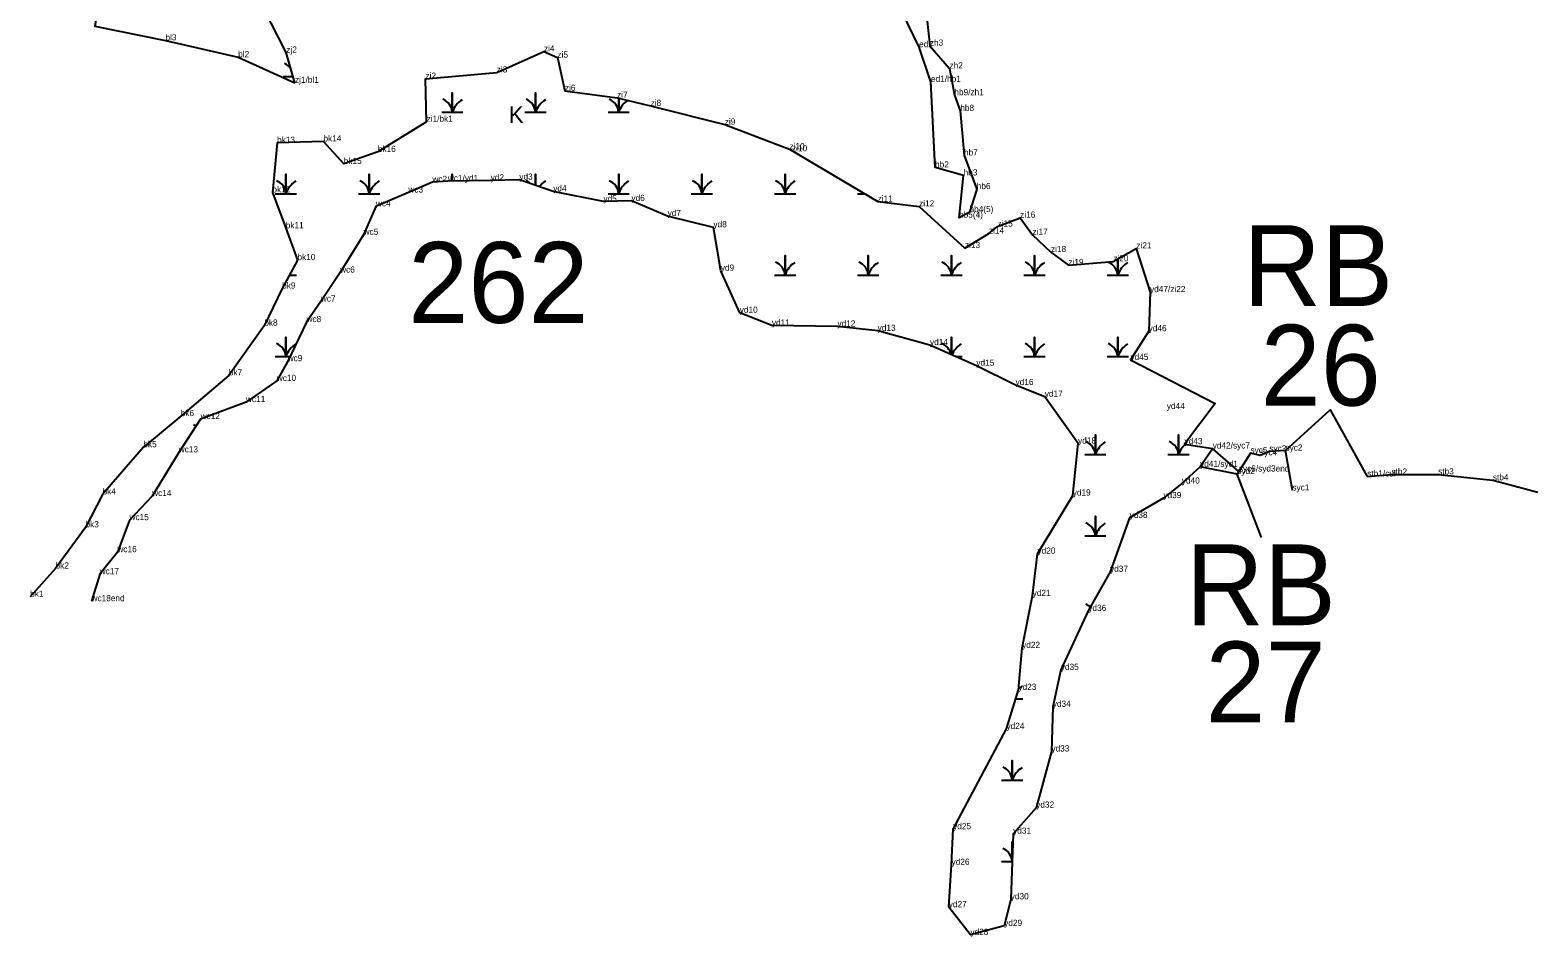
# Model space of a CAD drawing. Extents: x 2072529 to 2268796, y 436423 to 470397.
# Drawn here: x 2222465 to 2223684, y 436423 to 437156 of the extents above; entities that cross this region are included whole.
import ezdxf

# ---------------------------------------------------------------- set-up
doc = ezdxf.new("R2010")
doc.units = 0
for name, color, linetype in [('Default', 7, 'Continuous'), ('Exist Environmental Wetland Boundary', 7, 'Continuous'), ('Exist Environmental Wetland Boundary Cogo Comment', 7, 'Continuous'), ('Exist Environmental Wetland Boundary Cogo Point CELL', 7, 'Continuous'), ('Exist Hydro Jurisdictional Stream or Body of Water NEU Mitigable', 7, 'Continuous'), ('Exist Hydro Jurisdictional Stream or Body of Water NEU Mitigable Cogo Comment', 7, 'Continuous'), ('Exist Hydro Swamp or Marsh', 7, 'Continuous')]:
    doc.layers.add(name, color=color, linetype=linetype)

msp = doc.modelspace()

# ---------------------------------------------------------------- linework, layer by layer
at = {"layer": 'Default'}
msp.add_line((2223460.2, 436746.3), (2223440.7, 436797.5), dxfattribs=at)
msp.add_lwpolyline([(2223479.7, 436816.4), (2223515.8, 436849.3), (2223545.8, 436795.5)], dxfattribs=at)
at = {"layer": 'Exist Environmental Wetland Boundary'}
msp.add_lwpolyline([(2222678.9, 437113.7), (2222671.9, 437138.1), (2222641.3, 437198), (2222614.1, 437221.2), (2222596.4, 437243), (2222595.1, 437282.7), (2222577.6, 437309.2), (2222561.9, 437322.3), (2222552.3, 437315.1), (2222551.3, 437283.2), (2222543.9, 437264.4), (2222523.2, 437273.9), (2222537.6, 437250.9), (2222556.3, 437238.9), (2222537.3, 437220.3), (2222524.2, 437200.1), (2222517.2, 437159.4), (2222574.2, 437148), (2222633, 437134.4)], close=True, dxfattribs=at)
for points in [[(2223188.8, 437175.9), (2223192.2, 437143.7), (2223208.1, 437125.3), (2223212, 437103.7), (2223216.8, 437091), (2223219.8, 437055), (2223230.1, 437027.8), (2223224.2, 437009.2), (2223215.8, 437004.7), (2223219.5, 437038.8), (2223196.4, 437045.3), (2223193.1, 437114.5), (2223183.5, 437142.5), (2223165.3, 437180.2)], [(2222785.3, 437082.2), (2222784.4, 437117), (2222842, 437122.1), (2222880.2, 437139.1), (2222891.1, 437134.1), (2222897.1, 437107.2), (2222939.3, 437101.6), (2222966.4, 437095), (2223026.4, 437079.9), (2223078.7, 437060), (2223150, 437017.7), (2223183.5, 437013.8), (2223220.6, 436980.1), (2223239.9, 436991.9), (2223246.9, 436997.5), (2223265.2, 437004.7), (2223275.2, 436990.9), (2223290.1, 436976.9), (2223304.2, 436966.4), (2223340.5, 436969.4), (2223359.1, 436979.8), (2223370.2, 436944.5), (2223369.1, 436912.9), (2223354.4, 436889.7), (2223422.8, 436854.5), (2223398.1, 436821.6), (2223420.9, 436818.1), (2223410.7, 436803.3), (2223395.9, 436789.8), (2223381, 436778), (2223353.7, 436762), (2223337.9, 436718.4), (2223320.3, 436686.8), (2223298.1, 436639.1), (2223291.6, 436609.3), (2223290.5, 436573.2), (2223278.2, 436527.8), (2223259.5, 436506.7), (2223257.6, 436453.7), (2223252.3, 436432.2), (2223225, 436424.9), (2223207.5, 436447.3), (2223209.8, 436481.6), (2223211, 436510.4), (2223254.2, 436591.4), (2223263.8, 436623), (2223266.8, 436656.9), (2223275.3, 436698.9), (2223279.2, 436733.1), (2223307.7, 436780.1), (2223312, 436822.1), (2223285.1, 436859.9), (2223261.5, 436869.4), (2223229.8, 436885), (2223192.3, 436901.7), (2223150, 436913.2), (2223117.5, 436916.7), (2223064.5, 436917.5), (2223038.5, 436927.8), (2223023.2, 436961.8), (2223017.2, 436996.9), (2222980.2, 437006), (2222950.9, 437018.2), (2222928.3, 437017.7), (2222887.7, 437026), (2222860.3, 437035.4), (2222837.1, 437034.8), (2222802.5, 437034.3), (2222790, 437033.5), (2222770.6, 437025), (2222744.3, 437013.8), (2222734.4, 436990.9), (2222715.4, 436960.3), (2222699.8, 436936.9), (2222688.2, 436920.3), (2222673, 436888.7), (2222664.2, 436872.7), (2222639.3, 436855.6), (2222602.6, 436841.9), (2222584.9, 436815), (2222563.4, 436779.7), (2222545.1, 436760.2), (2222535.3, 436734.3), (2222521, 436716.5), (2222514.4, 436694.7)], [(2222785.3, 437082.2), (2222745.9, 437057.8), (2222718.3, 437048.1), (2222701.9, 437066.3), (2222664.4, 437065.2), (2222660.6, 437025.1), (2222671.4, 436996.1), (2222680.9, 436970.4), (2222668.5, 436947.4), (2222654.1, 436917.4), (2222625.4, 436877.2), (2222586.5, 436844.3), (2222556.3, 436819.1), (2222523.3, 436781), (2222509.5, 436754.4), (2222485.3, 436721.1), (2222464.8, 436698.3)]]:
    msp.add_lwpolyline(points, dxfattribs=at)
at = {"layer": 'Exist Environmental Wetland Boundary Cogo Point CELL'}
for p, q in [((2222574.2, 437148), (2222574.2, 437148)), ((2223183.5, 437142.5), (2223183.5, 437142.5)), ((2223192.2, 437143.7), (2223192.2, 437143.7)), ((2222633, 437134.4), (2222633, 437134.4)), ((2222671.9, 437138.1), (2222671.9, 437138.1)), ((2222880.2, 437139.1), (2222880.2, 437139.1)), ((2222891.1, 437134.1), (2222891.1, 437134.1)), ((2222842, 437122.1), (2222842, 437122.1)), ((2223208.1, 437125.3), (2223208.1, 437125.3)), ((2222678.9, 437113.7), (2222678.9, 437113.7)), ((2222784.4, 437117), (2222784.4, 437117)), ((2222897.1, 437107.2), (2222897.1, 437107.2)), ((2223193.1, 437114.5), (2223193.1, 437114.5)), ((2222939.3, 437101.6), (2222939.3, 437101.6)), ((2222966.4, 437095), (2222966.4, 437095)), ((2223212, 437103.7), (2223212, 437103.7)), ((2222785.3, 437082.2), (2222785.3, 437082.2)), ((2223216.8, 437091), (2223216.8, 437091)), ((2223026.4, 437079.9), (2223026.4, 437079.9)), ((2222664.4, 437065.2), (2222664.4, 437065.2)), ((2222701.9, 437066.3), (2222701.9, 437066.3)), ((2222745.9, 437057.8), (2222745.9, 437057.8)), ((2223078.7, 437060), (2223078.7, 437060)), ((2223080.8, 437058.4), (2223080.8, 437058.4)), ((2222718.3, 437048.1), (2222718.3, 437048.1)), ((2223196.4, 437045.3), (2223196.4, 437045.3)), ((2223219.8, 437055), (2223219.8, 437055)), ((2222790, 437033.5), (2222790, 437033.5)), ((2222802.5, 437034.3), (2222802.5, 437034.3)), ((2222837.1, 437034.8), (2222837.1, 437034.8)), ((2222860.3, 437035.4), (2222860.3, 437035.4)), ((2223219.5, 437038.8), (2223219.5, 437038.8)), ((2222660.6, 437025.1), (2222660.6, 437025.1)), ((2222770.6, 437025), (2222770.6, 437025)), ((2222887.7, 437026), (2222887.7, 437026)), ((2223230.1, 437027.8), (2223230.1, 437027.8)), ((2222744.3, 437013.8), (2222744.3, 437013.8)), ((2222928.3, 437017.7), (2222928.3, 437017.7)), ((2222950.9, 437018.2), (2222950.9, 437018.2)), ((2223150, 437017.7), (2223150, 437017.7)), ((2223183.5, 437013.8), (2223183.5, 437013.8)), ((2223224.2, 437009.2), (2223224.2, 437009.2)), ((2222671.4, 436996.1), (2222671.4, 436996.1)), ((2222980.2, 437006), (2222980.2, 437006)), ((2223017.2, 436996.9), (2223017.2, 436996.9)), ((2223215.8, 437004.7), (2223215.8, 437004.7)), ((2223246.9, 436997.5), (2223246.9, 436997.5)), ((2223265.2, 437004.7), (2223265.2, 437004.7)), ((2222734.4, 436990.9), (2222734.4, 436990.9)), ((2223239.9, 436991.9), (2223239.9, 436991.9)), ((2223275.2, 436990.9), (2223275.2, 436990.9)), ((2223220.6, 436980.1), (2223220.6, 436980.1)), ((2223290.1, 436976.9), (2223290.1, 436976.9)), ((2223359.1, 436979.8), (2223359.1, 436979.8)), ((2222680.9, 436970.4), (2222680.9, 436970.4)), ((2222715.4, 436960.3), (2222715.4, 436960.3)), ((2223023.2, 436961.8), (2223023.2, 436961.8)), ((2223304.2, 436966.4), (2223304.2, 436966.4)), ((2223340.5, 436969.4), (2223340.5, 436969.4)), ((2222668.5, 436947.4), (2222668.5, 436947.4)), ((2222699.8, 436936.9), (2222699.8, 436936.9)), ((2223370.2, 436944.5), (2223370.2, 436944.5)), ((2223038.5, 436927.8), (2223038.5, 436927.8)), ((2222654.1, 436917.4), (2222654.1, 436917.4)), ((2222688.2, 436920.3), (2222688.2, 436920.3)), ((2223064.5, 436917.5), (2223064.5, 436917.5)), ((2223117.5, 436916.7), (2223117.5, 436916.7)), ((2223150, 436913.2), (2223150, 436913.2)), ((2223369.1, 436912.9), (2223369.1, 436912.9)), ((2223192.3, 436901.7), (2223192.3, 436901.7)), ((2222673, 436888.7), (2222673, 436888.7)), ((2223354.4, 436889.7), (2223354.4, 436889.7)), ((2222625.4, 436877.2), (2222625.4, 436877.2)), ((2223229.8, 436885), (2223229.8, 436885)), ((2222664.2, 436872.7), (2222664.2, 436872.7)), ((2223261.5, 436869.4), (2223261.5, 436869.4)), ((2222639.3, 436855.6), (2222639.3, 436855.6)), ((2223285.1, 436859.9), (2223285.1, 436859.9)), ((2223383.8, 436850), (2223383.8, 436850)), ((2222586.5, 436844.3), (2222586.5, 436844.3)), ((2222602.6, 436841.9), (2222602.6, 436841.9)), ((2222556.3, 436819.1), (2222556.3, 436819.1)), ((2222584.9, 436815), (2222584.9, 436815)), ((2223312, 436822.1), (2223312, 436822.1)), ((2223398.1, 436821.6), (2223398.1, 436821.6)), ((2223420.9, 436818.1), (2223420.9, 436818.1)), ((2223451.4, 436814.4), (2223451.4, 436814.4)), ((2223466.7, 436815.7), (2223466.7, 436815.7)), ((2223479.7, 436816.4), (2223479.7, 436816.4)), ((2223410.7, 436803.3), (2223410.7, 436803.3)), ((2223459.2, 436812.6), (2223459.2, 436812.6)), ((2223395.9, 436789.8), (2223395.9, 436789.8)), ((2223440.7, 436797.5), (2223440.7, 436797.5)), ((2223442, 436799.5), (2223442, 436799.5)), ((2223545.8, 436795.5), (2223545.8, 436795.5)), ((2223565.4, 436797), (2223565.4, 436797)), ((2223603.1, 436797.2), (2223603.1, 436797.2)), ((2223647.4, 436792.4), (2223647.4, 436792.4)), ((2222523.3, 436781), (2222523.3, 436781)), ((2222563.4, 436779.7), (2222563.4, 436779.7)), ((2223307.7, 436780.1), (2223307.7, 436780.1)), ((2223381, 436778), (2223381, 436778)), ((2223485.3, 436784.2), (2223485.3, 436784.2)), ((2223683.7, 436782.8), (2223683.7, 436782.8)), ((2222509.5, 436754.4), (2222509.5, 436754.4)), ((2222545.1, 436760.2), (2222545.1, 436760.2)), ((2223353.7, 436762), (2223353.7, 436762)), ((2222535.3, 436734.3), (2222535.3, 436734.3)), ((2223279.2, 436733.1), (2223279.2, 436733.1)), ((2222485.3, 436721.1), (2222485.3, 436721.1)), ((2222521, 436716.5), (2222521, 436716.5)), ((2223337.9, 436718.4), (2223337.9, 436718.4)), ((2222464.8, 436698.3), (2222464.8, 436698.3)), ((2222514.4, 436694.7), (2222514.4, 436694.7)), ((2223275.3, 436698.9), (2223275.3, 436698.9)), ((2223320.3, 436686.8), (2223320.3, 436686.8)), ((2223266.8, 436656.9), (2223266.8, 436656.9)), ((2223298.1, 436639.1), (2223298.1, 436639.1)), ((2223263.8, 436623), (2223263.8, 436623)), ((2223291.6, 436609.3), (2223291.6, 436609.3)), ((2223254.2, 436591.4), (2223254.2, 436591.4)), ((2223290.5, 436573.2), (2223290.5, 436573.2)), ((2223278.2, 436527.8), (2223278.2, 436527.8)), ((2223211, 436510.4), (2223211, 436510.4)), ((2223259.5, 436506.7), (2223259.5, 436506.7)), ((2223209.8, 436481.6), (2223209.8, 436481.6)), ((2223207.5, 436447.3), (2223207.5, 436447.3)), ((2223257.6, 436453.7), (2223257.6, 436453.7)), ((2223225, 436424.9), (2223225, 436424.9)), ((2223252.3, 436432.2), (2223252.3, 436432.2))]:
    msp.add_line(p, q, dxfattribs=at)
at = {"layer": 'Exist Hydro Jurisdictional Stream or Body of Water NEU Mitigable'}
for points in [[(2223485.3, 436784.2), (2223479.7, 436816.4), (2223466.7, 436815.7), (2223459.2, 436812.6), (2223451.4, 436814.4), (2223442, 436799.5), (2223420.7, 436818.1)], [(2223442, 436799.5), (2223440.7, 436797.5), (2223410.7, 436803.3)], [(2223545.8, 436795.5), (2223565.4, 436797), (2223603.1, 436797.2), (2223647.4, 436792.4), (2223683.7, 436782.8)]]:
    msp.add_lwpolyline(points, dxfattribs=at)
at = {"layer": 'Exist Hydro Swamp or Marsh'}
for points in [[(2222669.4, 437118.8), (2222677.5, 437118.8)], [(2222797.5, 437089.9), (2222806.1, 437089.9), (2222806.1, 437105.6), (2222806.1, 437089.9), (2222814.7, 437089.9)], [(2222864.7, 437089.9), (2222873.3, 437089.9), (2222873.3, 437105.6), (2222873.3, 437089.9), (2222881.9, 437089.9)], [(2222932, 437089.9), (2222940.6, 437089.9), (2222940.6, 437101.3)], [(2222940.6, 437101.3), (2222940.6, 437089.9), (2222949.2, 437089.9)], [(2222663, 437024.1), (2222671.6, 437024.1), (2222671.6, 437039.8), (2222671.6, 437024.1), (2222680.2, 437024.1)], [(2222730.2, 437024.1), (2222738.8, 437024.1), (2222738.8, 437039.8), (2222738.8, 437024.1), (2222747.4, 437024.1)], [(2222806.1, 437034.4), (2222806.1, 437039.8), (2222806.1, 437034.4)], [(2222873.3, 437030.9), (2222873.3, 437039.8), (2222873.3, 437030.9)], [(2222932, 437024.1), (2222940.6, 437024.1), (2222940.6, 437039.8), (2222940.6, 437024.1), (2222949.2, 437024.1)], [(2222999.2, 437024.1), (2223007.8, 437024.1), (2223007.8, 437039.8), (2223007.8, 437024.1), (2223016.4, 437024.1)], [(2223066.5, 437024.1), (2223075.1, 437024.1), (2223075.1, 437039.8), (2223075.1, 437024.1), (2223083.7, 437024.1)], [(2223133.7, 437024.1), (2223139.3, 437024.1)], [(2223066.5, 436958.3), (2223075.1, 436958.3), (2223075.1, 436974), (2223075.1, 436958.3), (2223083.7, 436958.3)], [(2223133.7, 436958.3), (2223142.3, 436958.3), (2223142.3, 436974), (2223142.3, 436958.3), (2223150.9, 436958.3)], [(2223201, 436958.3), (2223209.6, 436958.3), (2223209.6, 436974), (2223209.6, 436958.3), (2223218.2, 436958.3)], [(2223268.2, 436958.3), (2223276.8, 436958.3), (2223276.8, 436974), (2223276.8, 436958.3), (2223285.4, 436958.3)], [(2223335.5, 436958.3), (2223344.1, 436958.3), (2223344.1, 436971.4)], [(2223344.1, 436971.4), (2223344.1, 436958.3), (2223352.7, 436958.3)], [(2222674.3, 436958.3), (2222680.2, 436958.3)], [(2222663, 436892.5), (2222671.6, 436892.5), (2222671.6, 436908.2), (2222671.6, 436892.5), (2222674.8, 436892.5)], [(2223209.6, 436894), (2223209.6, 436908.2), (2223209.6, 436894)], [(2223268.2, 436892.5), (2223276.8, 436892.5), (2223276.8, 436908.2), (2223276.8, 436892.5), (2223285.4, 436892.5)], [(2223335.5, 436892.5), (2223344.1, 436892.5), (2223344.1, 436908.2), (2223344.1, 436892.5), (2223352.7, 436892.5)], [(2223213, 436892.5), (2223218.2, 436892.5)], [(2223317.4, 436813.3), (2223326, 436813.3), (2223326, 436829.1), (2223326, 436813.3), (2223334.6, 436813.3)], [(2223384.6, 436813.3), (2223393.2, 436813.3), (2223393.2, 436829.1), (2223393.2, 436813.3), (2223401.8, 436813.3)], [(2223317.4, 436747.5), (2223326, 436747.5), (2223326, 436763.3), (2223326, 436747.5), (2223334.6, 436747.5)], [(2223326, 436697.1), (2223326, 436697.5), (2223326, 436697.1)], [(2223317.4, 436681.7), (2223317.9, 436681.7)], [(2223261.7, 436615.9), (2223267.3, 436615.9)], [(2223250.1, 436550.1), (2223258.7, 436550.1), (2223258.7, 436565.9), (2223258.7, 436550.1), (2223267.3, 436550.1)], [(2223258.7, 436485.9), (2223258.7, 436500.1), (2223258.7, 436485.9)], [(2223250.1, 436484.3), (2223258.7, 436484.3)]]:
    msp.add_lwpolyline(points, dxfattribs=at)
for centre, radius, start, end in [((2222665.7, 437117.9), 12.3, 36.0093, 67.535), ((2222793.8, 437089), 12.3, 4.1403, 67.535), ((2222824.3, 437083.8), 19.2, 122.1274, 161.6222), ((2222861.1, 437089), 12.3, 4.1403, 67.535), ((2222891.6, 437083.8), 19.2, 122.1274, 161.6222), ((2222928.3, 437089), 12.3, 4.1403, 67.535), ((2222958.8, 437083.8), 19.2, 125.0848, 161.6222), ((2222659.3, 437023.2), 12.3, 4.1403, 67.535), ((2222689.8, 437018), 19.2, 122.1274, 161.6222), ((2222726.6, 437023.2), 12.3, 4.1403, 67.535), ((2222757.1, 437018), 19.2, 122.1274, 161.6222), ((2222793.8, 437023.2), 12.3, 63.0713, 67.535), ((2222861.1, 437023.2), 12.3, 47.9282, 67.535), ((2222891.6, 437018), 19.2, 122.1274, 141.9444), ((2222928.3, 437023.2), 12.3, 4.1403, 67.535), ((2222958.8, 437018), 19.2, 122.1274, 161.6222), ((2222995.6, 437023.2), 12.3, 4.1403, 67.535), ((2223026.1, 437018), 19.2, 122.1274, 161.6222), ((2223062.8, 437023.2), 12.3, 4.1403, 67.535), ((2223093.3, 437018), 19.2, 122.1274, 161.6222), ((2223062.8, 436957.4), 12.3, 4.1403, 67.535), ((2223093.3, 436952.2), 19.2, 122.1274, 161.6222), ((2223130.1, 436957.4), 12.3, 4.1403, 67.535), ((2223160.6, 436952.2), 19.2, 122.1274, 161.6222), ((2223197.3, 436957.4), 12.3, 4.1403, 67.535), ((2223227.8, 436952.2), 19.2, 122.1274, 161.6222), ((2223264.6, 436957.4), 12.3, 4.1403, 67.535), ((2223295.1, 436952.2), 19.2, 122.1274, 161.6222), ((2223331.8, 436957.4), 12.3, 4.1403, 67.535), ((2223362.3, 436952.2), 19.2, 122.1274, 161.6222), ((2222659.3, 436891.6), 12.3, 4.1403, 67.535), ((2222689.8, 436886.4), 19.2, 122.1274, 161.6222), ((2223197.3, 436891.6), 12.3, 11.8363, 67.535), ((2223227.8, 436886.4), 19.2, 122.1274, 157.4389), ((2223264.6, 436891.6), 12.3, 4.1403, 67.535), ((2223295.1, 436886.4), 19.2, 122.1274, 161.6222), ((2223331.8, 436891.6), 12.3, 4.1403, 67.535), ((2223362.3, 436886.4), 19.2, 122.1274, 161.6222), ((2222592.1, 436825.8), 12.3, 56.982, 67.535), ((2223313.7, 436812.4), 12.3, 4.1403, 67.535), ((2223344.2, 436807.2), 19.2, 122.1274, 161.6222), ((2223381, 436812.4), 12.3, 4.1403, 67.535), ((2223411.5, 436807.2), 19.2, 131.919, 161.6222), ((2223313.7, 436746.6), 12.3, 4.1403, 67.535), ((2223344.2, 436741.4), 19.2, 122.1274, 161.6222), ((2223313.7, 436680.8), 12.3, 47.8575, 67.535), ((2223277, 436609.8), 19.2, 122.1274, 132.791), ((2223246.5, 436549.2), 12.3, 4.1403, 67.535), ((2223277, 436544), 19.2, 122.1274, 161.6222), ((2223246.5, 436483.4), 12.3, 6.2106, 67.535)]:
    msp.add_arc(centre, radius, start, end, dxfattribs=at)

# ---------------------------------------------------------------- texts
at = {"layer": 'Default'}
for s, p in [('RB', (2223445.4, 436933.3)), ('262', (2222770.5, 436919.7)), ('26', (2223459.6, 436852.8)), ('RB', (2223399.1, 436675.3)), ('27', (2223415, 436596.7))]:
    msp.add_text(s, height=65.34, dxfattribs=at).set_placement(p)
at = {"layer": 'Exist Environmental Wetland Boundary Cogo Comment'}
for s, p in [('bl3', (2222574.2, 437148)), ('zj2', (2222671.9, 437138.1)), ('zi4', (2222880.2, 437139.1)), ('ed2', (2223183.5, 437142.5)), ('zh3', (2223192.2, 437143.7)), ('bl2', (2222633, 437134.4)), ('zi5', (2222891.1, 437134.1)), ('zh2', (2223208.1, 437125.3)), ('zj1/bl1', (2222678.9, 437113.7)), ('zi2', (2222784.4, 437117)), ('zi3', (2222842, 437122.1)), ('ed1/hb1', (2223193.1, 437114.5)), ('zi6', (2222897.1, 437107.2)), ('zi7', (2222939.3, 437101.6)), ('hb9/zh1', (2223212, 437103.7)), ('zi8', (2222966.4, 437095)), ('hb8', (2223216.8, 437091)), ('zi1/bk1', (2222785.3, 437082.2)), ('zi9', (2223026.4, 437079.9)), ('bk13', (2222664.4, 437065.2)), ('bk14', (2222701.9, 437066.3)), ('bk16', (2222745.9, 437057.8)), ('zi10', (2223078.7, 437060)), ('zi10', (2223080.8, 437058.4)), ('hb7', (2223219.8, 437055)), ('bk15', (2222718.3, 437048.1)), ('hb2', (2223196.4, 437045.3)), ('wc2', (2222790, 437033.5)), ('wc1/yd1', (2222802.5, 437034.3)), ('yd2', (2222837.1, 437034.8)), ('yd3', (2222860.3, 437035.4)), ('hb3', (2223219.5, 437038.8)), ('hb6', (2223230.1, 437027.8)), ('bk12', (2222660.6, 437025.1)), ('wc3', (2222770.6, 437025)), ('yd4', (2222887.7, 437026)), ('yd5', (2222928.3, 437017.7)), ('yd6', (2222950.9, 437018.2)), ('zi11', (2223150, 437017.7)), ('wc4', (2222744.3, 437013.8)), ('yd7', (2222980.2, 437006)), ('zi12', (2223183.5, 437013.8)), ('hb5(4)', (2223215.8, 437004.7)), ('hb4(5)', (2223224.2, 437009.2)), ('zi16', (2223265.2, 437004.7)), ('bk11', (2222671.4, 436996.1)), ('wc5', (2222734.4, 436990.9)), ('yd8', (2223017.2, 436996.9)), ('zi14', (2223239.9, 436991.9)), ('zi15', (2223246.9, 436997.5)), ('zi17', (2223275.2, 436990.9)), ('zi13', (2223220.6, 436980.1)), ('zi21', (2223359.1, 436979.8)), ('bk10', (2222680.9, 436970.4)), ('zi18', (2223290.1, 436976.9)), ('zi19', (2223304.2, 436966.4)), ('zi20', (2223340.5, 436969.4)), ('wc6', (2222715.4, 436960.3)), ('yd9', (2223023.2, 436961.8)), ('bk9', (2222668.5, 436947.4)), ('yd47/zi22', (2223370.2, 436944.5)), ('wc7', (2222699.8, 436936.9)), ('bk8', (2222654.1, 436917.4)), ('wc8', (2222688.2, 436920.3)), ('yd10', (2223038.5, 436927.8)), ('yd11', (2223064.5, 436917.5)), ('yd12', (2223117.5, 436916.7)), ('yd13', (2223150, 436913.2)), ('yd46', (2223369.1, 436912.9)), ('yd14', (2223192.3, 436901.7)), ('wc9', (2222673, 436888.7)), ('yd15', (2223229.8, 436885)), ('yd45', (2223354.4, 436889.7)), ('bk7', (2222625.4, 436877.2)), ('wc10', (2222664.2, 436872.7)), ('yd16', (2223261.5, 436869.4)), ('yd17', (2223285.1, 436859.9)), ('bk6', (2222586.5, 436844.3)), ('wc11', (2222639.3, 436855.6)), ('yd44', (2223383.8, 436850)), ('wc12', (2222602.6, 436841.9)), ('yd18', (2223312, 436822.1)), ('yd43', (2223398.1, 436821.6)), ('bk5', (2222556.3, 436819.1)), ('wc13', (2222584.9, 436815)), ('yd40', (2223395.9, 436789.8)), ('bk4', (2222523.3, 436781)), ('wc14', (2222563.4, 436779.7)), ('yd19', (2223307.7, 436780.1)), ('yd39', (2223381, 436778)), ('wc15', (2222545.1, 436760.2)), ('yd38', (2223353.7, 436762)), ('bk3', (2222509.5, 436754.4)), ('wc16', (2222535.3, 436734.3)), ('yd20', (2223279.2, 436733.1)), ('bk2', (2222485.3, 436721.1)), ('wc17', (2222521, 436716.5)), ('yd37', (2223337.9, 436718.4)), ('bk1', (2222464.8, 436698.3)), ('yd21', (2223275.3, 436698.9)), ('wc18end', (2222514.4, 436694.7)), ('yd36', (2223320.3, 436686.8)), ('yd22', (2223266.8, 436656.9)), ('yd35', (2223298.1, 436639.1)), ('yd23', (2223263.8, 436623)), ('yd34', (2223291.6, 436609.3)), ('yd24', (2223254.2, 436591.4)), ('yd33', (2223290.5, 436573.2)), ('yd32', (2223278.2, 436527.8)), ('yd25', (2223211, 436510.4)), ('yd31', (2223259.5, 436506.7)), ('yd26', (2223209.8, 436481.6)), ('yd27', (2223207.5, 436447.3)), ('yd30', (2223257.6, 436453.7)), ('yd29', (2223252.3, 436432.2)), ('yd28', (2223225, 436424.9))]:
    msp.add_text(s, height=5, dxfattribs=at).set_placement(p)
at = {"layer": 'Exist Hydro Jurisdictional Stream or Body of Water NEU Mitigable Cogo Comment'}
for s, p in [('yd42/syc7', (2223420.9, 436818.1)), ('syc5', (2223451.4, 436814.4)), ('syc4', (2223459.2, 436812.6)), ('syc3', (2223466.7, 436815.7)), ('syc2', (2223479.7, 436816.4)), ('yd41/syd1', (2223410.7, 436803.3)), ('syd2', (2223440.7, 436797.5)), ('syc6/syd3end', (2223442, 436799.5)), ('stb1/cul', (2223545.8, 436795.5)), ('stb2', (2223565.4, 436797)), ('stb3', (2223603.1, 436797.2)), ('syc1', (2223485.3, 436784.2)), ('stb4', (2223647.4, 436792.4))]:
    msp.add_text(s, height=5, dxfattribs=at).set_placement(p)
at = {"layer": 'Exist Hydro Swamp or Marsh'}
msp.add_text('K', height=13.6, dxfattribs=at).set_placement((2222851.7, 437081.2))

doc.saveas('drawing.dxf')
